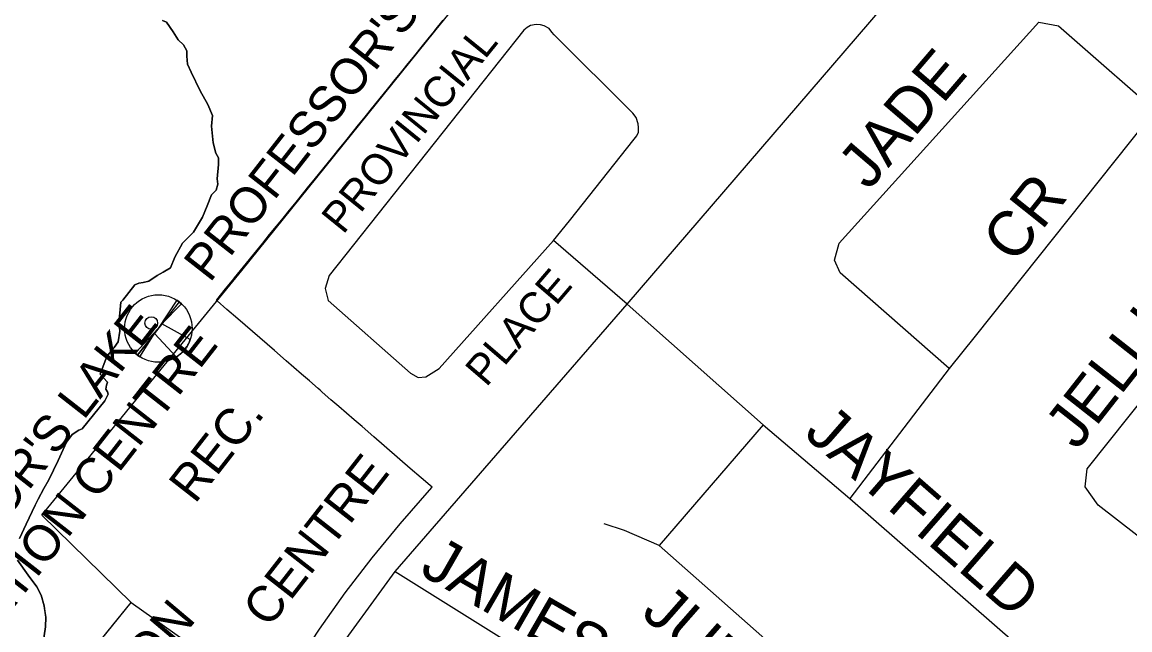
# Model space of a CAD drawing. Extents: x 586326 to 623965, y 4819854 to 4857850.
# Drawn here: x 601930 to 602544, y 4844329 to 4844666 of the extents above; entities that cross this region are included whole.
import ezdxf

# ---------------------------------------------------------------- set-up
doc = ezdxf.new("R2010")
doc.units = 0
for name, color, linetype in [('Lots_Concessions', 7, 'Continuous'), ('Minor Rd Lbls', 7, 'Continuous'), ('Minor Rds', 7, 'Continuous'), ('Park Lbls', 7, 'Continuous'), ('Park Outlines', 7, 'Continuous'), ('Proposed Secondary Rds', 7, 'Continuous'), ('Rec Lbls', 7, 'Continuous'), ('Rec Syms', 7, 'Continuous')]:
    doc.layers.add(name, color=color, linetype=linetype)

msp = doc.modelspace()

# ---------------------------------------------------------------- linework, layer by layer
at = {"layer": 'Lots_Concessions'}
for p, q in [((602158.74, 4844660.89), (602211.35, 4844726.11)), ((602051.48, 4844528.14), (602158.74, 4844660.89)), ((601940.58, 4844392.48), (602051.48, 4844528.14)), ((601990.08, 4844344.07), (601940.58, 4844392.48)), ((601938.42, 4844279.93), (601990.08, 4844344.07))]:
    msp.add_line(p, q, dxfattribs=at)
at = {"layer": 'Minor Rds'}
for points in [[(602224.64, 4844544.74), (602233.38, 4844555.75), (602269.34, 4844601.07), (602270.76, 4844602.89), (602271.68, 4844604.88), (602271.8, 4844607.47), (602271.55, 4844609.58), (602270.45, 4844613.05), (602268.55, 4844615.49), (602224.98, 4844658.81), (602223.68, 4844660.38), (602222.13, 4844662.47), (602219.38, 4844663.82), (602217.27, 4844664.36), (602214.88, 4844664.56), (602211.88, 4844663.97), (602209.86, 4844663.01), (602208.08, 4844661.54), (602099.97, 4844525.37), (602097.88, 4844518.1), (602099.48, 4844511.46), (602145.17, 4844471.23), (602149.38, 4844468.85), (602153.62, 4844469.24)], [(602444.19, 4844473.71), (602383.59, 4844526.86), (602380.61, 4844533.82), (602383.09, 4844543.25), (602493.85, 4844665.91), (602504.78, 4844663.95), (602521.07, 4844649.72)], [(602521.07, 4844649.72), (602551.97, 4844622.73), (602553.46, 4844610.8), (602458.54, 4844491.72), (602444.19, 4844473.71)], [(602610.84, 4844346.51), (602584.86, 4844356.75), (602571.43, 4844363.46), (602526.88, 4844397.95), (602519.69, 4844408.15), (602520.68, 4844418.08), (602624.99, 4844548.72), (602641.63, 4844548.07), (602681.61, 4844514.44), (602711.54, 4844482.43)], [(602153.62, 4844469.24), (602161.07, 4844473.71), (602224.64, 4844544.74)], [(602265.37, 4844509.48), (602224.64, 4844544.74)], [(602265.37, 4844509.48), (602340.94, 4844442.58)], [(602444.19, 4844473.71), (602389.05, 4844401.69)], [(602340.94, 4844442.58), (602283.18, 4844375.63)], [(602340.94, 4844442.58), (602389.05, 4844401.69)], [(602389.05, 4844401.69), (602521.85, 4844285.79)], [(602283.18, 4844375.63), (602264.03, 4844383.93), (602252.69, 4844387.54)], [(602283.18, 4844375.63), (602463.51, 4844216.33)], [(602136.75, 4844361.26), (602203.24, 4844319.62), (602235.66, 4844304.04)]]:
    msp.add_lwpolyline(points, dxfattribs=at)
at = {"layer": 'Park Outlines'}
for points in [[(601928.12, 4844379.4), (601931.86, 4844387.53), (601936.91, 4844397.98), (601938.53, 4844401.33), (601941.74, 4844407.18), (601944.45, 4844412.11), (601949.6, 4844422.77), (601954.23, 4844432.98), (601957.45, 4844437.23), (601961.12, 4844439.59), (601962.98, 4844440.24), (601975.45, 4844455.82), (601977.37, 4844459.51), (601977, 4844460.82), (601976.02, 4844462.24), (601976.49, 4844464.46), (601976.93, 4844466.18), (601974.8, 4844468.63), (601972.99, 4844470.7), (601976.61, 4844480.47), (601980.37, 4844484.99), (601980.67, 4844485.42), (601982.98, 4844488.67), (601983.93, 4844494.46), (601983.59, 4844496.54), (601983.26, 4844498.56), (601984.43, 4844510.53), (601985.45, 4844511.78), (601992.26, 4844520.2), (601994.37, 4844521.18), (601996.77, 4844521.41), (601999.97, 4844522.25), (602004.6, 4844525.43), (602007.86, 4844527.25), (602012.03, 4844529.58), (602014.43, 4844535.48), (602018.61, 4844543.28), (602024.68, 4844549.48), (602029.76, 4844557.8), (602032.3, 4844564.1), (602034.68, 4844570.19), (602037.34, 4844572.8), (602038.25, 4844576.05), (602037.85, 4844578.92), (602038.59, 4844586.93), (602038.66, 4844590.64), (602037.14, 4844593.16), (602035.66, 4844598.91), (602034.77, 4844608.15), (602035.2, 4844614.16), (602032.79, 4844620.26), (602028.42, 4844627.85), (602023.49, 4844638.09), (602021.4, 4844642.58), (602020.98, 4844647.01), (602020.97, 4844649.93), (602019.23, 4844653.3), (602016.32, 4844656.02), (602013.44, 4844660.59), (602009.69, 4844665.83), (602007.5, 4844666.79)], [(602007.5, 4844666.79), (602009.69, 4844665.83), (602013.44, 4844660.59), (602016.32, 4844656.02), (602019.23, 4844653.3), (602020.97, 4844649.93), (602020.98, 4844647.01), (602021.4, 4844642.58), (602023.49, 4844638.09), (602028.42, 4844627.85), (602032.79, 4844620.26), (602035.2, 4844614.16), (602034.77, 4844608.15), (602035.66, 4844598.91), (602037.14, 4844593.16), (602038.66, 4844590.64), (602038.59, 4844586.93), (602037.85, 4844578.92), (602038.25, 4844576.05), (602037.34, 4844572.8), (602034.68, 4844570.19), (602032.3, 4844564.1), (602029.76, 4844557.8), (602024.68, 4844549.48), (602018.61, 4844543.28), (602014.43, 4844535.48), (602012.03, 4844529.58), (602007.86, 4844527.25), (602004.6, 4844525.43), (601999.97, 4844522.25), (601996.77, 4844521.41), (601994.37, 4844521.18), (601992.26, 4844520.2), (601985.45, 4844511.78), (601984.43, 4844510.53), (601983.26, 4844498.56), (601983.59, 4844496.54), (601983.93, 4844494.46), (601982.98, 4844488.67), (601980.67, 4844485.42), (601980.37, 4844484.99), (601976.61, 4844480.47), (601972.99, 4844470.7), (601974.8, 4844468.63), (601976.93, 4844466.18), (601976.49, 4844464.46), (601976.02, 4844462.24), (601977, 4844460.82), (601977.37, 4844459.51), (601975.45, 4844455.82), (601962.98, 4844440.24), (601961.12, 4844439.59), (601957.45, 4844437.23), (601954.23, 4844432.98), (601949.6, 4844422.77), (601944.45, 4844412.11), (601941.74, 4844407.18), (601938.53, 4844401.33), (601936.91, 4844397.98), (601931.86, 4844387.53), (601928.12, 4844379.4)], [(602081.25, 4844308.75), (602094.68, 4844329.28), (602108.88, 4844349.28), (602123.84, 4844368.71), (602139.54, 4844387.56), (602157.06, 4844407.81), (602157.17, 4844407.93), (602156.03, 4844408.91), (602151.16, 4844413.13), (602145.07, 4844418.4), (602124.78, 4844435.96), (602118.29, 4844441.59), (602113.98, 4844445.32), (602109.68, 4844449.05), (602105.37, 4844452.77), (602101.06, 4844456.5), (602096.18, 4844460.73), (602095.05, 4844461.71), (602093.92, 4844462.69), (602089.04, 4844466.91), (602084.74, 4844470.64), (602080.43, 4844474.37), (602076.12, 4844478.1), (602069.62, 4844483.72), (602049.34, 4844501.28), (602043.25, 4844506.56), (602037.83, 4844511.25), (602037.44, 4844511.58), (602037.67, 4844511.86), (602042.58, 4844517.93), (602047.14, 4844523.55), (602047.5, 4844524), (602063.23, 4844543.4), (602065.12, 4844545.73), (602067.01, 4844548.06), (602070.88, 4844552.83), (602074.47, 4844557.26), (602078.06, 4844561.69), (602081.65, 4844566.11), (602085.23, 4844570.54), (602088.82, 4844574.96), (602092.41, 4844579.39), (602097.22, 4844585.33), (602102.04, 4844591.27), (602105.63, 4844595.7), (602109.22, 4844600.12), (602112.8, 4844604.55), (602116.39, 4844608.97), (602119.98, 4844613.4), (602123.57, 4844617.83), (602128.37, 4844623.75), (602133.16, 4844629.66), (602136.75, 4844634.09), (602140.34, 4844638.51), (602143.93, 4844642.94), (602147.52, 4844647.37), (602151.11, 4844651.79), (602155.76, 4844657.54), (602158.57, 4844660.99), (602158.73, 4844661.2), (602163.39, 4844666.94)], [(601941.17, 4844320.54), (601942.52, 4844330.48), (601942.76, 4844335.78), (601941.77, 4844342.18), (601940.26, 4844348.12), (601937.88, 4844352.66), (601933.07, 4844359.21), (601927.03, 4844367.55)], [(601927.03, 4844367.55), (601933.07, 4844359.21), (601937.88, 4844352.66), (601940.26, 4844348.12), (601941.77, 4844342.18), (601942.27, 4844338.98), (601942.76, 4844335.78), (601942.52, 4844330.48), (601941.17, 4844320.54)], [(601972.06, 4844321.7), (601980.47, 4844332.14), (601990.08, 4844344.07), (602020.05, 4844322.69)]]:
    msp.add_lwpolyline(points, dxfattribs=at)
at = {"layer": 'Proposed Secondary Rds'}
for points in [[(602265.37, 4844509.48), (602406.93, 4844673.89)], [(602136.75, 4844361.26), (602265.37, 4844509.48)], [(602086.57, 4844288.46), (602093.43, 4844299.84), (602100.56, 4844311.67), (602136.75, 4844361.26)]]:
    msp.add_lwpolyline(points, dxfattribs=at)
at = {"layer": 'Rec Syms'}
for p, q in [((602016.79, 4844510.76), (601993.72, 4844481.23)), ((601993.72, 4844481.23), (602003.02, 4844493.13))]:
    msp.add_line(p, q, dxfattribs=at)
msp.add_lwpolyline([(602005.17, 4844496.01), (601992.43, 4844482.33), (601993.72, 4844481.23), (601995.04, 4844480.29), (602003.02, 4844493.13), (602015.29, 4844480.17), (602015.97, 4844480.61), (602016.87, 4844481.29), (602017.42, 4844481.74), (602017.5, 4844481.83), (602017.83, 4844482.1), (602018.65, 4844482.88), (602019.33, 4844483.61), (602020.02, 4844484.46), (602020.54, 4844485.17), (602021.07, 4844485.98), (602021.34, 4844486.38), (602021.67, 4844486.97), (602022.07, 4844487.71), (602022.31, 4844488.26), (602022.97, 4844489.8), (602007.22, 4844498.64), (602018.17, 4844509.59), (602016.79, 4844510.76), (602015.54, 4844511.64)], close=True, dxfattribs=at)
for centre, radius in [((602005.26, 4844495.99), 18.74), ((602001.3, 4844499.03), 3.5)]:
    msp.add_circle(centre, radius, dxfattribs=at)

# ---------------------------------------------------------------- texts
at = {"layer": 'Minor Rd Lbls'}
for s, height, rotation, p in [('PROVINCIAL', 16.998, 51.01118, (602107.78, 4844547.67)), ('JADE', 25.002, 49.43649, (602399.47, 4844572.1)), ('CR', 25.002, 51.40912, (602480.47, 4844531.1)), ('JELLICOE', 25.002, 51.83078, (602515.15, 4844427.85)), ('PLACE', 16.998, 49.36565, (602187.22, 4844463.02)), ('JAYFIELD', 25.002, 318.92476, (602362.85, 4844436.71)), ('JAMESON', 25.002, 330.1331, (602149.47, 4844360.1)), ('JUDITH CR', 25.002, 318.67452, (602272.47, 4844337.1)), ('PENNINGTON', 19.998, 49.84402, (601911.74, 4844198.17))]:
    msp.add_text(s, height=height, rotation=rotation, dxfattribs=at).set_placement(p)
at = {"layer": 'Park Lbls'}
for s, p in [("PROFESSOR'S LAKE", (602033.81, 4844520.92)), ('REC.', (602025.53, 4844398.23)), ('CENTRE', (602066.5, 4844329.22))]:
    msp.add_text(s, height=19.992, rotation=52.00002, dxfattribs=at).set_placement(p)
at = {"layer": 'Rec Lbls'}
for s, p in [("  PROFESSOR'S LAKE", (601832.51, 4844276.72)), ('RECREATION CENTRE', (601858.77, 4844256.2))]:
    msp.add_text(s, height=20, rotation=52.00002, dxfattribs=at).set_placement(p)

doc.saveas('drawing.dxf')
